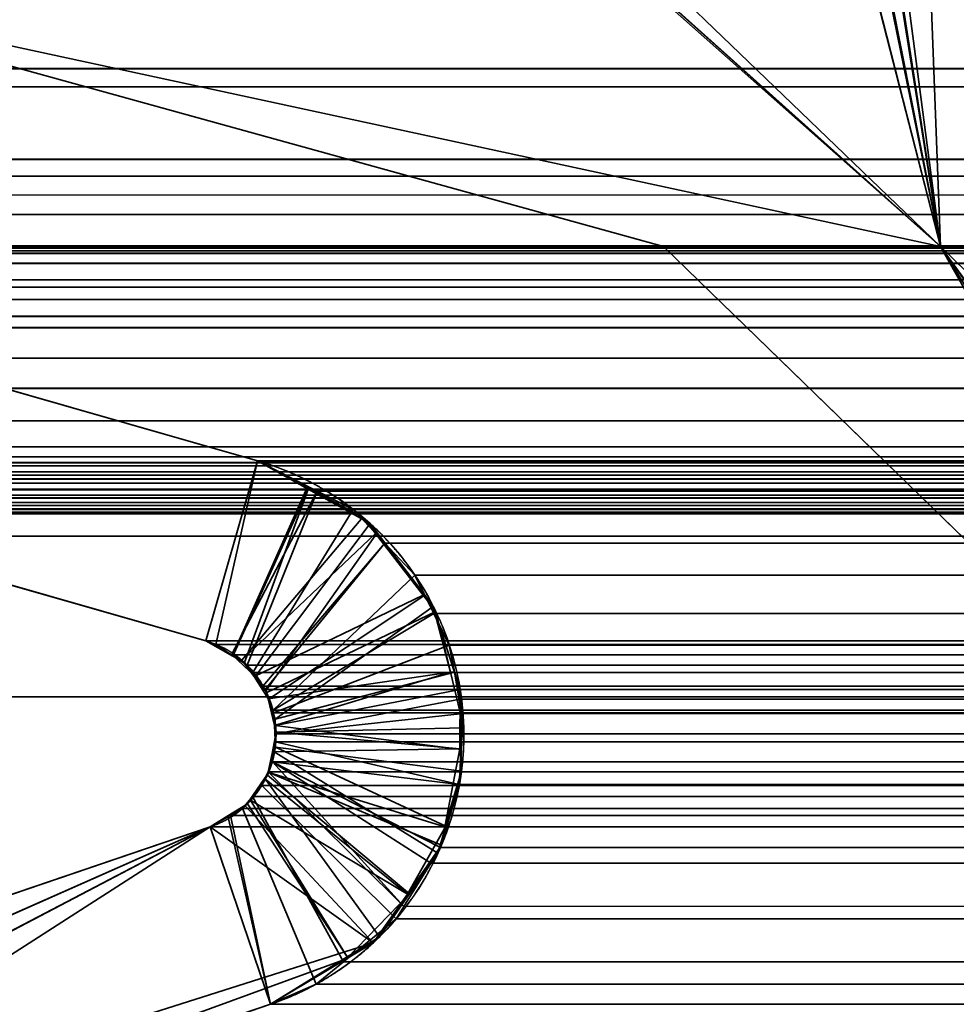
# Model space of a CAD drawing. Header units: millimetres. Extents: x -625 to 3625, y -115 to 71.
# Tile 752 of 1056: x 2492.57 to 2495.48, y 1.79 to 4.86. Entities that reach past the tile are written whole.
import ezdxf

# ---------------------------------------------------------------- set-up
doc = ezdxf.new("R2010")
doc.units = ezdxf.units.MM
doc.layers.add('151', color=7, linetype='Continuous', true_color=0xffffff)

# ---------------------------------------------------------------- blocks, each defined once
blk = doc.blocks.new('UG_SURFACE_003')
at = {"layer": '151', "color": 252, "linetype": 'Continuous', "lineweight": 35}
for points in [[(3625, -31, 2234.9999), (3625, 69, 2234.9999), (2275.0001, 69, 2234.9999), (2275.0001, -31, 2234.9999)], [(2425, -31, 2085), (2425, 69, 2085), (3474.9999, 69, 2085), (3474.9999, -31, 2085)]]:
    blk.add_3dface(points, dxfattribs=at)
blk = doc.blocks.new('UG_SURFACE_160')
at = {"layer": '151', "color": 46, "linetype": 'Continuous', "lineweight": 35}
for points in [[(2493.7828, 5.6276, 2014.7171), (2493.6926, 5.6515, 2014.8072), (2491.4999, 5, 2017), (2495.4321, 4.15, 2013.068)], [(2495.4321, 4.15, -5), (2491.4999, 5, -5), (2493.7711, 5.6154, -5), (2493.7811, 5.6137, -5)], [(2493.7811, 5.6137, -5), (2493.9408, 5.5858, -5), (2495.4321, 4.15, -5)], [(2495.4321, 4.15, 2013.068), (2493.9408, 5.5858, 2014.559), (2493.7828, 5.6276, 2014.7171)], [(2495.4321, 4.15, -5), (2493.9408, 5.5858, -5), (2494.9837, 5.5858, -5), (2495.0683, 5.568, -5)], [(2493.9408, 5.5858, 2014.559), (2495.4321, 4.15, 2013.068), (2495.4, 5, 2013.0999), (2495.2705, 5.3804, 2013.2294)], [(2495.4321, 4.15, -5), (2495.0683, 5.568, -5), (2495.1057, 5.5602, -5), (2495.1518, 5.5273, -5)], [(2495.1518, 5.5273, -5), (2495.158, 5.5228, -5), (2495.4321, 4.15, -5)], [(2495.4321, 4.15, -5), (2495.158, 5.5228, -5), (2495.2071, 5.4876, -5), (2495.2235, 5.4601, -5)], [(2495.2235, 5.4601, -5), (2495.2705, 5.3804, -5), (2495.4, 5, -5), (2495.4321, 4.15, -5)], [(2491.4999, 5, -5), (2494.571, 4.15, -5), (2491.8919, 4.15, -5), (2489.253, 4.6468, -5)], [(2489.253, 4.6468, 2019.2468), (2491.8919, 4.15, 2016.608), (2494.571, 4.15, 2013.9291), (2491.4999, 5, 2017)], [(2491.4999, 5, -5), (2495.4321, 4.15, -5), (2494.571, 4.15, -5)], [(2494.571, 4.15, 2013.9291), (2495.4321, 4.15, 2013.068), (2491.4999, 5, 2017)], [(2495.4, 5, -5), (2499.5, 5, -5), (2498.6999, 4.15, -5), (2495.4321, 4.15, -5)], [(2495.4321, 4.15, 2013.068), (2498.6999, 4.15, 2009.8), (2499.5, 5, 2009.0001), (2495.4, 5, 2013.0999)], [(2493.1481, 2.9237, -5), (2488.9176, 4.1368, -5), (2489.253, 4.6468, -5), (2493.3088, 3.4839, -5)], [(2493.3088, 3.4839, 2015.1913), (2489.253, 4.6468, 2019.2468), (2488.9176, 4.1368, 2019.5823), (2493.1481, 2.9237, 2015.3518)], [(2493.3088, 3.4839, -5), (2489.253, 4.6468, -5), (2489.253, 4.6468, 2019.2468), (2493.3088, 3.4839, 2015.1913)], [(2488.9176, 4.1368, -5), (2493.1481, 2.9237, -5), (2493.1481, 2.9237, 2015.3518), (2488.9176, 4.1368, 2019.5823)], [(2494.571, 4.15, 2013.9291), (2491.8919, 4.15, 2016.608), (2491.8919, 4.15, -5), (2494.571, 4.15, -5)], [(2496.4821, 2.2939, -5), (2494.571, 4.15, -5), (2495.4321, 4.15, -5)], [(2495.4321, 4.15, 2013.068), (2494.571, 4.15, 2013.9291), (2496.4821, 2.2939, 2012.018)], [(2494.571, 4.15, -5), (2496.4821, 2.2939, -5), (2496.4821, 2.2939, 2012.018), (2494.571, 4.15, 2013.9291)], [(2495.4321, 4.15, -5), (2496.9602, 2.009, -5), (2496.7043, 2.1235, -5), (2496.4821, 2.2939, -5)], [(2495.4321, 4.15, -5), (2497.8518, 1.8, -5), (2497.036, 1.9674, -5), (2497.02, 1.9761, -5)], [(2497.02, 1.9761, -5), (2496.9602, 2.009, -5), (2495.4321, 4.15, -5)], [(2495.4321, 4.15, 2013.068), (2496.9602, 2.009, 2011.5399), (2497.02, 1.9737, 2011.4801)], [(2496.4821, 2.2939, 2012.018), (2496.7043, 2.1235, 2011.7955), (2496.9602, 2.009, 2011.5399), (2495.4321, 4.15, 2013.068)], [(2497.02, 1.9737, 2011.4801), (2497.0462, 1.9581, 2011.4536), (2497.8518, 1.8, 2010.648), (2495.4321, 4.15, 2013.068)], [(2495.4321, 4.15, 2013.068), (2495.4321, 4.15, -5), (2498.6999, 4.15, -5), (2498.6999, 4.15, 2009.8)], [(2495.4321, 4.15, 2013.068), (2497.8518, 1.8, 2010.648), (2497.8518, 1.8, -5), (2495.4321, 4.15, -5)], [(2493.2318, 2.8791, -5), (2493.1481, 2.9237, -5), (2493.3088, 3.4839, -5), (2493.4635, 3.4012, -5)], [(2493.4666, 3.396, 2015.0335), (2493.3088, 3.4839, 2015.1913), (2493.1481, 2.9237, 2015.3518), (2493.2323, 2.8769, 2015.2678)], [(2493.3088, 3.4839, -5), (2493.3088, 3.4839, 2015.1913), (2493.4666, 3.396, 2015.0335)], [(2493.4666, 3.396, 2015.0335), (2493.4635, 3.4012, -5), (2493.3088, 3.4839, -5)], [(2493.4635, 3.4012, -5), (2493.6364, 3.3089, -5), (2493.2601, 2.8639, -5), (2493.2318, 2.8791, -5)], [(2493.4635, 3.4012, -5), (2493.4666, 3.396, 2015.0335), (2493.6597, 3.2886, 2014.8404)], [(2493.6597, 3.2886, 2014.8404), (2493.6364, 3.3089, -5), (2493.4635, 3.4012, -5)], [(2493.2323, 2.8769, 2015.2678), (2493.2683, 2.8569, 2015.2318), (2493.4666, 3.396, 2015.0335)], [(2493.6597, 3.2886, 2014.8404), (2493.4666, 3.396, 2015.0335), (2493.2683, 2.8569, 2015.2318), (2493.3014, 2.8132, 2015.1987)], [(2493.2601, 2.8639, -5), (2493.6364, 3.3089, -5), (2493.6757, 3.2581, -5)], [(2493.6597, 3.2886, 2014.8404), (2493.6757, 3.2581, -5), (2493.6364, 3.3089, -5)], [(2493.3014, 2.8132, 2015.1987), (2493.3352, 2.7689, 2015.1649), (2493.6814, 3.26, 2014.8187), (2493.6597, 3.2886, 2014.8404)], [(2493.6597, 3.2886, 2014.8404), (2493.6814, 3.26, 2014.8187), (2493.6757, 3.2581, -5)], [(2493.299, 2.8136, -5), (2493.2601, 2.8639, -5), (2493.6757, 3.2581, -5), (2493.8242, 3.066, -5)], [(2493.8288, 3.0663, 2014.6713), (2493.6814, 3.26, 2014.8187), (2493.3352, 2.7689, 2015.1649), (2493.3436, 2.7428, 2015.1565)], [(2493.6757, 3.2581, -5), (2493.6814, 3.26, 2014.8187), (2493.8288, 3.0663, 2014.6713)], [(2493.8288, 3.0663, 2014.6713), (2493.8242, 3.066, -5), (2493.6757, 3.2581, -5)], [(2493.8242, 3.066, -5), (2493.8633, 3.0151, -5), (2493.3379, 2.7634, -5), (2493.299, 2.8136, -5)], [(2493.8555, 3.0312, 2014.6444), (2493.8288, 3.0663, 2014.6713), (2493.3436, 2.7428, 2015.1565), (2493.3639, 2.6803, 2015.1362)], [(2493.8242, 3.066, -5), (2493.8288, 3.0663, 2014.6713), (2493.8555, 3.0312, 2014.6444)], [(2493.8555, 3.0312, 2014.6444), (2493.8633, 3.0151, -5), (2493.8242, 3.066, -5)], [(2493.3639, 2.6803, 2015.1362), (2493.9215, 2.827, 2014.5783), (2493.8555, 3.0312, 2014.6444)], [(2493.8555, 3.0312, 2014.6444), (2493.9086, 2.8264, -5), (2493.8633, 3.0151, -5)], [(2493.8555, 3.0312, 2014.6444), (2493.9215, 2.827, 2014.5783), (2493.9086, 2.8264, -5)], [(2493.3426, 2.7436, -5), (2493.3379, 2.7634, -5), (2493.8633, 3.0151, -5), (2493.9086, 2.8264, -5)], [(2493.1481, 2.9237, -5), (2493.2318, 2.8791, -5), (2493.2323, 2.8769, 2015.2678)], [(2493.2323, 2.8769, 2015.2678), (2493.1481, 2.9237, 2015.3518), (2493.1481, 2.9237, -5)], [(2493.2318, 2.8791, -5), (2493.2601, 2.8639, -5), (2493.3014, 2.8132, 2015.1987)], [(2493.3014, 2.8132, 2015.1987), (2493.2683, 2.8569, 2015.2318), (2493.2318, 2.8791, -5)], [(2493.2683, 2.8569, 2015.2318), (2493.2323, 2.8769, 2015.2678), (2493.2318, 2.8791, -5)], [(2493.2601, 2.8639, -5), (2493.299, 2.8136, -5), (2493.3014, 2.8132, 2015.1987)], [(2493.9086, 2.8264, -5), (2493.3624, 2.6606, -5), (2493.3426, 2.7436, -5)], [(2493.9086, 2.8264, -5), (2493.9501, 2.654, -5), (2493.3674, 2.6398, -5), (2493.3624, 2.6606, -5)], [(2493.9392, 2.7724, 2014.5607), (2493.9215, 2.827, 2014.5783), (2493.3639, 2.6803, 2015.1362), (2493.3641, 2.6614, 2015.136)], [(2493.9501, 2.654, -5), (2493.9086, 2.8264, -5), (2493.9215, 2.827, 2014.5783)], [(2493.9501, 2.654, -5), (2493.9215, 2.827, 2014.5783), (2493.9392, 2.7724, 2014.5607)], [(2493.299, 2.8136, -5), (2493.3379, 2.7634, -5), (2493.3436, 2.7428, 2015.1565)], [(2493.3436, 2.7428, 2015.1565), (2493.3352, 2.7689, 2015.1649), (2493.299, 2.8136, -5)], [(2493.3352, 2.7689, 2015.1649), (2493.3014, 2.8132, 2015.1987), (2493.299, 2.8136, -5)], [(2493.3379, 2.7634, -5), (2493.3426, 2.7436, -5), (2493.3436, 2.7428, 2015.1565)], [(2493.3641, 2.6614, 2015.136), (2493.942, 2.5862, 2014.5581), (2493.9392, 2.7724, 2014.5607)], [(2493.9392, 2.7724, 2014.5607), (2493.9377, 2.5886, -5), (2493.9501, 2.654, -5)], [(2493.9392, 2.7724, 2014.5607), (2493.942, 2.5862, 2014.5581), (2493.9377, 2.5886, -5)], [(2493.3426, 2.7436, -5), (2493.3624, 2.6606, -5), (2493.3641, 2.6614, 2015.136)], [(2493.3641, 2.6614, 2015.136), (2493.3639, 2.6803, 2015.1362), (2493.3426, 2.7436, -5)], [(2493.3639, 2.6803, 2015.1362), (2493.3436, 2.7428, 2015.1565), (2493.3426, 2.7436, -5)], [(2493.3674, 2.6398, -5), (2493.356, 2.5787, -5), (2493.3608, 2.5785, 2015.1393)], [(2493.356, 2.5787, -5), (2493.3674, 2.6398, -5), (2493.9377, 2.5886, -5)], [(2493.3674, 2.6398, -5), (2493.3608, 2.5785, 2015.1393), (2493.365, 2.5937, 2015.1348)], [(2493.365, 2.5937, 2015.1348), (2493.3641, 2.6614, 2015.136), (2493.3624, 2.6606, -5)], [(2493.365, 2.5937, 2015.1348), (2493.3624, 2.6606, -5), (2493.3674, 2.6398, -5)], [(2493.3641, 2.6614, 2015.136), (2493.365, 2.5937, 2015.1348), (2493.943, 2.519, 2014.5569), (2493.942, 2.5862, 2014.5581)], [(2493.3674, 2.6398, -5), (2493.9501, 2.654, -5), (2493.9377, 2.5886, -5)], [(2493.34, 2.5064, 2015.1598), (2493.356, 2.5787, -5), (2493.3438, 2.515, -5)], [(2493.34, 2.5064, 2015.1598), (2493.3608, 2.5785, 2015.1393), (2493.356, 2.5787, -5)], [(2493.3608, 2.5785, 2015.1393), (2493.34, 2.5064, 2015.1598), (2493.782, 2.1379, 2014.7178), (2493.87, 2.2638, 2014.6301)], [(2493.9377, 2.5886, -5), (2493.8917, 2.3454, -5), (2493.3438, 2.515, -5), (2493.356, 2.5787, -5)], [(2493.365, 2.5937, 2015.1348), (2493.3608, 2.5785, 2015.1393), (2493.87, 2.2638, 2014.6301), (2493.8941, 2.348, 2014.606)], [(2493.8941, 2.348, 2014.606), (2493.943, 2.519, 2014.5569), (2493.365, 2.5937, 2015.1348)], [(2493.943, 2.519, 2014.5569), (2493.8917, 2.3454, -5), (2493.9377, 2.5886, -5)], [(2493.9377, 2.5886, -5), (2493.942, 2.5862, 2014.5581), (2493.943, 2.519, 2014.5569)], [(2493.3438, 2.515, -5), (2493.3305, 2.4958, -5), (2493.3324, 2.4954, 2015.1675), (2493.34, 2.5064, 2015.1598)], [(2493.3305, 2.4958, -5), (2493.3438, 2.515, -5), (2493.881, 2.2891, -5), (2493.7749, 2.1369, -5)], [(2493.8917, 2.3454, -5), (2493.881, 2.2891, -5), (2493.3438, 2.515, -5)], [(2493.943, 2.519, 2014.5569), (2493.8941, 2.348, 2014.606), (2493.8917, 2.3454, -5)], [(2493.3324, 2.4954, 2015.1675), (2493.3305, 2.4958, -5), (2493.2847, 2.4301, -5), (2493.2866, 2.4297, 2015.2135)], [(2493.7749, 2.1369, -5), (2493.2847, 2.4301, -5), (2493.3305, 2.4958, -5)], [(2493.3324, 2.4954, 2015.1675), (2493.2866, 2.4297, 2015.2135), (2493.5875, 1.9411, 2014.9126), (2493.6886, 2.0038, 2014.8115)], [(2493.6886, 2.0038, 2014.8115), (2493.782, 2.1379, 2014.7178), (2493.34, 2.5064, 2015.1598), (2493.3324, 2.4954, 2015.1675)], [(2493.278, 2.4174, 2015.2221), (2493.2847, 2.4301, -5), (2493.2711, 2.4109, -5)], [(2493.7749, 2.1369, -5), (2493.6686, 1.9846, -5), (2493.2711, 2.4109, -5), (2493.2847, 2.4301, -5)], [(2493.278, 2.4174, 2015.2221), (2493.2866, 2.4297, 2015.2135), (2493.2847, 2.4301, -5)], [(2493.2866, 2.4297, 2015.2135), (2493.278, 2.4174, 2015.2221), (2493.5875, 1.9411, 2014.9126)], [(2493.1622, 2.3457, -5), (2493.2158, 2.3777, -5), (2493.2711, 2.4109, -5), (2493.6686, 1.9846, -5)], [(2493.2158, 2.3777, -5), (2493.2168, 2.3795, 2015.2831), (2493.278, 2.4174, 2015.2221)], [(2493.278, 2.4174, 2015.2221), (2493.2711, 2.4109, -5), (2493.2158, 2.3777, -5)], [(2493.3498, 1.794, 2015.1501), (2493.5875, 1.9411, 2014.9126), (2493.278, 2.4174, 2015.2221), (2493.2168, 2.3795, 2015.2831)], [(2493.1622, 2.3457, -5), (2493.1622, 2.3457, 2015.3377), (2493.2168, 2.3795, 2015.2831)], [(2493.2168, 2.3795, 2015.2831), (2493.2158, 2.3777, -5), (2493.1622, 2.3457, -5)], [(2493.2168, 2.3795, 2015.2831), (2493.1622, 2.3457, 2015.3377), (2493.3498, 1.794, 2015.1501)], [(2493.1622, 2.3457, -5), (2487.8831, 0.55, -5), (2487.8831, 0.55, 2020.6168), (2493.1622, 2.3457, 2015.3377)], [(2487.8831, 0.55, -5), (2493.1622, 2.3457, -5), (2488.9305, 0.4741, -5)], [(2493.1622, 2.3457, 2015.3377), (2487.8831, 0.55, 2020.6168), (2489.0034, 0.5033, 2019.4967), (2490.0749, 0.727, 2018.425)], [(2488.9824, 0.4949, -5), (2488.9305, 0.4741, -5), (2493.1622, 2.3457, -5)], [(2493.1622, 2.3457, -5), (2489.0034, 0.5033, -5), (2488.9824, 0.4949, -5)], [(2493.1622, 2.3457, -5), (2493.6686, 1.9846, -5), (2489.0034, 0.5033, -5)], [(2490.0749, 0.727, 2018.425), (2491.1249, 1.0371, 2017.3752), (2493.1622, 2.3457, 2015.3377)], [(2491.1249, 1.0371, 2017.3752), (2493.3498, 1.794, 2015.1501), (2493.1622, 2.3457, 2015.3377)], [(2493.7749, 2.1369, -5), (2493.881, 2.2891, -5), (2493.8941, 2.348, 2014.606)], [(2493.8941, 2.348, 2014.606), (2493.87, 2.2638, 2014.6301), (2493.7749, 2.1369, -5)], [(2493.881, 2.2891, -5), (2493.8917, 2.3454, -5), (2493.8941, 2.348, 2014.606)], [(2493.87, 2.2638, 2014.6301), (2493.782, 2.1379, 2014.7178), (2493.7749, 2.1369, -5)], [(2493.5856, 1.935, -5), (2493.6686, 1.9846, -5), (2493.782, 2.1379, 2014.7178)], [(2493.782, 2.1379, 2014.7178), (2493.6886, 2.0038, 2014.8115), (2493.5856, 1.935, -5)], [(2493.6686, 1.9846, -5), (2493.7749, 2.1369, -5), (2493.782, 2.1379, 2014.7178)], [(2493.6886, 2.0038, 2014.8115), (2493.5875, 1.9411, 2014.9126), (2493.5856, 1.935, -5)], [(2491.1249, 1.0371, -5), (2489.0034, 0.5033, -5), (2493.6686, 1.9846, -5), (2493.5856, 1.935, -5)], [(2493.5856, 1.935, -5), (2493.3498, 1.794, -5), (2491.1249, 1.0371, -5)], [(2493.3498, 1.794, -5), (2493.5856, 1.935, -5), (2493.5875, 1.9411, 2014.9126)], [(2493.5875, 1.9411, 2014.9126), (2493.3498, 1.794, 2015.1501), (2493.3498, 1.794, -5)], [(2491.1249, 1.0371, -5), (2493.3498, 1.794, -5), (2493.3498, 1.794, 2015.1501), (2491.1249, 1.0371, 2017.3752)]]:
    blk.add_3dface(points, dxfattribs=at)
blk = doc.blocks.new('UG_SURFACE_161')
at = {"layer": '151', "color": 46, "linetype": 'Continuous', "lineweight": 35}
for points in [[(2495.4321, 4.15, 2013.068), (2491.4999, 5, 2017), (2493.722, 5.6361, 2014.7781), (2493.7961, 5.6191, 2014.704)], [(2493.7961, 5.6191, 2014.704), (2493.9408, 5.5858, 2014.559), (2495.4321, 4.15, 2013.068)], [(2495.4321, 4.15, 2013.068), (2493.9408, 5.5858, 2014.559), (2494.9837, 5.5858, 2013.5162), (2495.0728, 5.5609, 2013.427)], [(2495.0728, 5.5609, 2013.427), (2495.1408, 5.5419, 2013.3591), (2495.1551, 5.5281, 2013.345), (2495.4321, 4.15, 2013.068)], [(2495.4321, 4.15, 2013.068), (2495.1551, 5.5281, 2013.345), (2495.1596, 5.5238, 2013.3405)], [(2495.4321, 4.15, 2013.068), (2495.1596, 5.5238, 2013.3405), (2495.2292, 5.4563, 2013.2706)], [(2495.4321, 4.15, 2013.068), (2495.2292, 5.4563, 2013.2706), (2495.2378, 5.4481, 2013.2623), (2495.2705, 5.3804, 2013.2294)], [(2495.2705, 5.3804, 2013.2294), (2495.4, 5, 2013.0999), (2495.4321, 4.15, 2013.068)], [(3412.076, 4.6946, 2020.576), (2488.1036, 5, 2020.3965), (2487.9305, 4.7039, 2020.5696)], [(3412.076, 4.6946, 2020.576), (3411.8965, 5, 2020.3965), (2488.1036, 5, 2020.3965)], [(2491.4999, 5, 2017), (2494.571, 4.15, 2013.9291), (2491.8919, 4.15, 2016.608), (2489.253, 4.6468, 2019.2468)], [(2491.4999, 5, 2017), (2495.4321, 4.15, 2013.068), (2494.571, 4.15, 2013.9291)], [(2495.4, 5, 2013.0999), (2499.5, 5, 2009.0001), (2498.6999, 4.15, 2009.8), (2495.4321, 4.15, 2013.068)], [(2487.9305, 4.7039, 2020.5696), (2487.6981, 4.4215, 2020.8018), (3412.3018, 4.4215, 2020.8018)], [(2487.9305, 4.7039, 2020.5696), (3412.3018, 4.4215, 2020.8018), (3412.076, 4.6946, 2020.576)], [(2493.1481, 2.9237, 2015.3518), (2488.9176, 4.1368, 2019.5823), (2489.253, 4.6468, 2019.2468), (2493.3088, 3.4839, 2015.1913)], [(2493.3088, 3.4839, 2015.1913), (2489.253, 4.6468, 2019.2468), (3410.7468, 4.6468, 2019.2468), (3406.6913, 3.4839, 2015.1913)], [(2489.253, 4.6468, 2019.2468), (2491.8919, 4.15, 2016.608), (3408.108, 4.15, 2016.608), (3410.7468, 4.6468, 2019.2468)], [(2487.6981, 4.4215, 2020.8018), (2487.6521, 4.3691, 2020.8478), (3412.3733, 4.3349, 2020.8733)], [(3412.3733, 4.3349, 2020.8733), (3412.3018, 4.4215, 2020.8018), (2487.6981, 4.4215, 2020.8018)], [(3412.4155, 4.2492, 2020.9155), (2487.6521, 4.3691, 2020.8478), (2487.6106, 4.3108, 2020.8895)], [(2487.6521, 4.3691, 2020.8478), (3412.4155, 4.2492, 2020.9155), (3412.3733, 4.3349, 2020.8733)], [(2487.6106, 4.3108, 2020.8895), (2487.5844, 4.2494, 2020.9157), (3412.4155, 4.2492, 2020.9155)], [(3412.4155, 4.2492, 2020.9155), (2487.5844, 4.2494, 2020.9157), (2487.5195, 4.0974, 2020.9804)], [(2487.5195, 4.0974, 2020.9804), (3412.4675, 4.1439, 2020.9675), (3412.4155, 4.2492, 2020.9155)], [(2487.5195, 4.0974, 2020.9804), (3412.4827, 4.0452, 2020.9827), (3412.4675, 4.1439, 2020.9675)], [(3411.5047, 4.1392, 2020.0045), (2488.4973, 4.1293, 2020.0028), (2488.5468, 4.1528, 2019.9533)], [(2488.4973, 4.1293, 2020.0028), (3411.5047, 4.1392, 2020.0045), (3411.7227, 4.0214, 2020.2227)], [(2488.5468, 4.1528, 2019.9533), (2488.7292, 4.1449, 2019.7709), (3411.2716, 4.1394, 2019.7716)], [(3411.2716, 4.1394, 2019.7716), (3411.4983, 4.1426, 2019.9983), (2488.5468, 4.1528, 2019.9533)], [(3411.4983, 4.1426, 2019.9983), (3411.5047, 4.1392, 2020.0045), (2488.5468, 4.1528, 2019.9533)], [(2488.7292, 4.1449, 2019.7709), (2488.9176, 4.1368, 2019.5823), (3411.0823, 4.1368, 2019.5823)], [(3411.0823, 4.1368, 2019.5823), (3411.2716, 4.1394, 2019.7716), (2488.7292, 4.1449, 2019.7709)], [(2488.9176, 4.1368, 2019.5823), (2493.1481, 2.9237, 2015.3518), (3406.8518, 2.9237, 2015.3518), (3411.0823, 4.1368, 2019.5823)], [(3405.4291, 4.15, 2013.9291), (3408.108, 4.15, 2016.608), (2491.8919, 4.15, 2016.608), (2494.571, 4.15, 2013.9291)], [(2496.4821, 2.2939, 2012.018), (2494.571, 4.15, 2013.9291), (2495.4321, 4.15, 2013.068)], [(2494.571, 4.15, 2013.9291), (2496.4821, 2.2939, 2012.018), (3403.518, 2.2939, 2012.018), (3405.4291, 4.15, 2013.9291)], [(2495.4321, 4.15, 2013.068), (2496.7046, 2.1244, 2011.7955), (2496.6974, 2.1276, 2011.8024), (2496.4821, 2.2939, 2012.018)], [(2495.4321, 4.15, 2013.068), (2496.9602, 2.009, 2011.5399), (2496.7046, 2.1244, 2011.7955)], [(2495.4321, 4.15, 2013.068), (2497.8518, 1.8, 2010.648), (2497.0329, 1.97, 2011.4672), (2497.0174, 1.9782, 2011.4825)], [(2497.0174, 1.9782, 2011.4825), (2496.9602, 2.009, 2011.5399), (2495.4321, 4.15, 2013.068)], [(3404.568, 4.15, 2013.068), (2495.4321, 4.15, 2013.068), (2498.6999, 4.15, 2009.8), (3401.3, 4.15, 2009.8)], [(3404.568, 4.15, 2013.068), (3402.148, 1.8, 2010.648), (2497.8518, 1.8, 2010.648), (2495.4321, 4.15, 2013.068)], [(3411.7227, 4.0214, 2020.2227), (2488.2751, 4.0243, 2020.225), (2488.4973, 4.1293, 2020.0028)], [(2487.5195, 4.0974, 2020.9804), (2487.5135, 4.0465, 2020.9866), (3412.4827, 4.0452, 2020.9827)], [(3412.4827, 4.0452, 2020.9827), (2487.5135, 4.0465, 2020.9866), (2487.5, 3.933, 2020.9999)], [(2487.5, 3.933, 2020.9999), (3412.4999, 3.933, 2020.9999), (3412.4827, 4.0452, 2020.9827)], [(3411.8354, 3.9606, 2020.3354), (2488.194, 3.986, 2020.3061), (2488.2751, 4.0243, 2020.225)], [(2488.2751, 4.0243, 2020.225), (3411.7227, 4.0214, 2020.2227), (3411.8354, 3.9606, 2020.3354)], [(3411.8826, 3.8992, 2020.3826), (2488.116, 3.8984, 2020.3838), (2488.194, 3.986, 2020.3061)], [(3411.8354, 3.9606, 2020.3354), (3411.8826, 3.8992, 2020.3826), (2488.194, 3.986, 2020.3061)], [(2487.5, 3.933, 2020.9999), (2487.5, 3.5278, 2020.9999), (3412.4999, 3.5278, 2020.9999), (3412.4999, 3.933, 2020.9999)], [(3412.0049, 3.7402, 2020.505), (2488.0319, 3.8036, 2020.4682), (2488.116, 3.8984, 2020.3838)], [(2488.116, 3.8984, 2020.3838), (3411.8826, 3.8992, 2020.3826), (3412.0049, 3.7402, 2020.505)], [(3412.0138, 3.7132, 2020.5138), (2487.988, 3.7096, 2020.5119), (2488.0319, 3.8036, 2020.4682)], [(3412.0049, 3.7402, 2020.505), (3412.0138, 3.7132, 2020.5138), (2488.0319, 3.8036, 2020.4682)], [(3412.0851, 3.4958, 2020.5851), (2487.941, 3.6087, 2020.5591), (2487.988, 3.7096, 2020.5119)], [(2487.988, 3.7096, 2020.5119), (3412.0138, 3.7132, 2020.5138), (3412.0851, 3.4958, 2020.5851)], [(3412.0851, 3.4958, 2020.5851), (2487.915, 3.4958, 2020.5851), (2487.941, 3.6087, 2020.5591)], [(3412.4999, 3.5278, 2020.9999), (2487.5, 3.5278, 2020.9999), (2487.5059, 3.478, 2020.9939)], [(3412.4947, 3.4808, 2020.9947), (3412.4999, 3.5278, 2020.9999), (2487.5059, 3.478, 2020.9939)], [(2487.9007, 3.4494, 2020.5991), (2487.915, 3.4958, 2020.5851), (3412.0851, 3.4958, 2020.5851)], [(3412.0851, 3.4958, 2020.5851), (3412.1001, 3.4499, 2020.6001), (2487.9007, 3.4494, 2020.5991)], [(3412.4899, 3.469, 2020.9899), (3412.4947, 3.4808, 2020.9947), (2487.5059, 3.478, 2020.9939)], [(2487.5059, 3.478, 2020.9939), (2487.5097, 3.4687, 2020.9904), (3412.4899, 3.469, 2020.9899)], [(3412.4899, 3.469, 2020.9899), (2487.5097, 3.4687, 2020.9904), (2487.5259, 3.4272, 2020.9742)], [(3412.4699, 3.4196, 2020.9699), (3412.4899, 3.469, 2020.9899), (2487.5259, 3.4272, 2020.9742)], [(2493.3088, 3.4839, 2015.1913), (2493.1796, 2.9128, 2015.3205), (2493.1481, 2.9237, 2015.3518)], [(2493.2277, 2.8811, 2015.2724), (2493.1796, 2.9128, 2015.3205), (2493.3088, 3.4839, 2015.1913), (2493.4947, 3.3897, 2015.0054)], [(2493.4947, 3.3897, 2015.0054), (2493.3088, 3.4839, 2015.1913), (3406.6913, 3.4839, 2015.1913)], [(3406.6913, 3.4839, 2015.1913), (3406.5082, 3.382, 2015.0082), (2493.4947, 3.3897, 2015.0054)], [(3412.1058, 3.432, 2020.6058), (2487.8695, 3.3953, 2020.6304), (2487.8976, 3.439, 2020.6025)], [(3412.1058, 3.432, 2020.6058), (3412.132, 3.3976, 2020.632), (2487.8695, 3.3953, 2020.6304)], [(2487.8976, 3.439, 2020.6025), (3412.1001, 3.4499, 2020.6001), (3412.1058, 3.432, 2020.6058)], [(2487.8976, 3.439, 2020.6025), (2487.9007, 3.4494, 2020.5991), (3412.1001, 3.4499, 2020.6001)], [(2487.5259, 3.4272, 2020.9742), (2487.5355, 3.4146, 2020.9644), (3412.4646, 3.4142, 2020.9646)], [(3412.4646, 3.4142, 2020.9646), (3412.4699, 3.4196, 2020.9699), (2487.5259, 3.4272, 2020.9742)], [(3412.4646, 3.4142, 2020.9646), (2487.5355, 3.4146, 2020.9644), (2487.5643, 3.3771, 2020.9358)], [(3412.4646, 3.4142, 2020.9646), (2487.5643, 3.3771, 2020.9358), (2487.5779, 3.3682, 2020.9219)], [(2487.5779, 3.3682, 2020.9219), (3412.4217, 3.3676, 2020.9217), (3412.4646, 3.4142, 2020.9646)], [(3412.4217, 3.3676, 2020.9217), (2487.5779, 3.3682, 2020.9219), (2487.6304, 3.3343, 2020.8697)], [(3412.1492, 3.3749, 2020.6492), (2487.8213, 3.3546, 2020.6785), (2487.8685, 3.3936, 2020.6316)], [(3412.1492, 3.3749, 2020.6492), (3412.1788, 3.3551, 2020.6788), (2487.8213, 3.3546, 2020.6785)], [(2487.8685, 3.3936, 2020.6316), (3412.132, 3.3976, 2020.632), (3412.1492, 3.3749, 2020.6492)], [(2487.8685, 3.3936, 2020.6316), (2487.8695, 3.3953, 2020.6304), (3412.132, 3.3976, 2020.632)], [(2493.4947, 3.3897, 2015.0054), (2493.2768, 2.8487, 2015.223), (2493.2277, 2.8811, 2015.2724)], [(2493.2942, 2.8252, 2015.2056), (2493.2768, 2.8487, 2015.223), (2493.4947, 3.3897, 2015.0054), (2493.6066, 3.333, 2014.8933)], [(2493.6066, 3.333, 2014.8933), (2493.4947, 3.3897, 2015.0054), (3406.5082, 3.382, 2015.0082)], [(2493.6066, 3.333, 2014.8933), (3406.5082, 3.382, 2015.0082), (3406.3404, 3.2886, 2014.8404)], [(3412.4129, 3.3581, 2020.9129), (3412.4217, 3.3676, 2020.9217), (2487.6304, 3.3343, 2020.8697)], [(3412.4129, 3.3581, 2020.9129), (2487.6304, 3.3343, 2020.8697), (2487.6318, 3.3341, 2020.8683)], [(2487.6318, 3.3341, 2020.8683), (3412.3671, 3.3403, 2020.8671), (3412.4129, 3.3581, 2020.9129)], [(3412.3163, 3.3206, 2020.8163), (3412.3671, 3.3403, 2020.8671), (2487.6318, 3.3341, 2020.8683)], [(3412.2036, 3.3384, 2020.7036), (2487.7653, 3.3323, 2020.7345), (2487.8101, 3.3454, 2020.6897)], [(3412.2036, 3.3384, 2020.7036), (3412.2343, 3.3335, 2020.7343), (2487.7653, 3.3323, 2020.7345)], [(2487.8101, 3.3454, 2020.6897), (3412.1788, 3.3551, 2020.6788), (3412.2036, 3.3384, 2020.7036)], [(2487.8101, 3.3454, 2020.6897), (2487.8213, 3.3546, 2020.6785), (3412.1788, 3.3551, 2020.6788)], [(2487.6318, 3.3341, 2020.8683), (2487.6909, 3.3245, 2020.8089), (3412.3096, 3.3217, 2020.8097)], [(3412.3096, 3.3217, 2020.8097), (3412.3163, 3.3206, 2020.8163), (2487.6318, 3.3341, 2020.8683)], [(2487.6909, 3.3245, 2020.8089), (2487.699, 3.3231, 2020.8008), (3412.3015, 3.3229, 2020.8015)], [(3412.3015, 3.3229, 2020.8015), (3412.3096, 3.3217, 2020.8097), (2487.6909, 3.3245, 2020.8089)], [(3412.3015, 3.3229, 2020.8015), (2487.699, 3.3231, 2020.8008), (2487.7217, 3.3195, 2020.7784)], [(2487.7217, 3.3195, 2020.7784), (3412.2343, 3.3335, 2020.7343), (3412.3015, 3.3229, 2020.8015)], [(2487.7217, 3.3195, 2020.7784), (2487.7653, 3.3323, 2020.7345), (3412.2343, 3.3335, 2020.7343)], [(2493.3257, 2.7828, 2015.1742), (2493.2942, 2.8252, 2015.2056), (2493.6066, 3.333, 2014.8933), (2493.705, 3.2281, 2014.7951)], [(3406.3404, 3.2886, 2014.8404), (2493.705, 3.2281, 2014.7951), (2493.6066, 3.333, 2014.8933)], [(3406.3404, 3.2886, 2014.8404), (3406.296, 3.2303, 2014.796), (2493.705, 3.2281, 2014.7951)], [(2493.705, 3.2281, 2014.7951), (2493.3331, 2.7731, 2015.167), (2493.3257, 2.7828, 2015.1742)], [(2493.3579, 2.7081, 2015.142), (2493.3331, 2.7731, 2015.167), (2493.705, 3.2281, 2014.7951), (2493.7985, 3.1282, 2014.7014)], [(2493.7985, 3.1282, 2014.7014), (2493.705, 3.2281, 2014.7951), (3406.296, 3.2303, 2014.796)], [(2493.7985, 3.1282, 2014.7014), (3406.296, 3.2303, 2014.796), (3406.1444, 3.0312, 2014.6444)], [(2493.7985, 3.1282, 2014.7014), (2493.8571, 3.0093, 2014.643), (2493.3579, 2.7081, 2015.142)], [(3406.1444, 3.0312, 2014.6444), (2493.8571, 3.0093, 2014.643), (2493.7985, 3.1282, 2014.7014)], [(3406.1444, 3.0312, 2014.6444), (3406.1391, 3.0147, 2014.6391), (2493.8571, 3.0093, 2014.643)], [(2493.3591, 2.7, 2015.141), (2493.3579, 2.7081, 2015.142), (2493.8571, 3.0093, 2014.643), (2493.9053, 2.9111, 2014.5946)], [(2493.9053, 2.9111, 2014.5946), (2493.8571, 3.0093, 2014.643), (3406.1391, 3.0147, 2014.6391)], [(2493.9053, 2.9111, 2014.5946), (3406.1391, 3.0147, 2014.6391), (3406.0607, 2.7724, 2014.5607)], [(3406.8518, 2.9237, 2015.3518), (2493.1481, 2.9237, 2015.3518), (2493.1796, 2.9128, 2015.3205)], [(2493.1796, 2.9128, 2015.3205), (3406.7729, 2.8797, 2015.2729), (3406.8518, 2.9237, 2015.3518)], [(2493.1796, 2.9128, 2015.3205), (2493.2277, 2.8811, 2015.2724), (3406.7729, 2.8797, 2015.2729)], [(2493.3677, 2.6346, 2015.1324), (2493.3591, 2.7, 2015.141), (2493.9053, 2.9111, 2014.5946), (2493.9389, 2.7431, 2014.5612)], [(3406.0607, 2.7724, 2014.5607), (2493.9389, 2.7431, 2014.5612), (2493.9053, 2.9111, 2014.5946)], [(3406.7318, 2.8569, 2015.2318), (2493.2277, 2.8811, 2015.2724), (2493.2768, 2.8487, 2015.223)], [(3406.7318, 2.8569, 2015.2318), (3406.7729, 2.8797, 2015.2729), (2493.2277, 2.8811, 2015.2724)], [(2493.2768, 2.8487, 2015.223), (3406.7068, 2.824, 2015.2068), (3406.7318, 2.8569, 2015.2318)], [(2493.2768, 2.8487, 2015.223), (2493.2942, 2.8252, 2015.2056), (3406.7068, 2.824, 2015.2068)], [(2493.2942, 2.8252, 2015.2056), (2493.3257, 2.7828, 2015.1742), (3406.6749, 2.7821, 2015.1749)], [(3406.6749, 2.7821, 2015.1749), (3406.7068, 2.824, 2015.2068), (2493.2942, 2.8252, 2015.2056)], [(3406.6648, 2.7689, 2015.1649), (2493.3257, 2.7828, 2015.1742), (2493.3331, 2.7731, 2015.167)], [(3406.6648, 2.7689, 2015.1649), (3406.6749, 2.7821, 2015.1749), (2493.3257, 2.7828, 2015.1742)], [(2493.3331, 2.7731, 2015.167), (3406.6422, 2.6989, 2015.1422), (3406.6648, 2.7689, 2015.1649)], [(2493.3331, 2.7731, 2015.167), (2493.3579, 2.7081, 2015.142), (3406.6422, 2.6989, 2015.1422)], [(3406.0607, 2.7724, 2014.5607), (3406.0605, 2.7449, 2014.5605), (2493.9389, 2.7431, 2014.5612)], [(2493.9389, 2.7431, 2014.5612), (2493.948, 2.6979, 2014.5521), (2493.3677, 2.6346, 2015.1324)], [(2493.948, 2.6979, 2014.5521), (2493.9389, 2.7431, 2014.5612), (3406.0605, 2.7449, 2014.5605)], [(2493.948, 2.6979, 2014.5521), (3406.0605, 2.7449, 2014.5605), (3406.0569, 2.519, 2014.5569)], [(2493.3579, 2.7081, 2015.142), (2493.3591, 2.7, 2015.141), (3406.6422, 2.6989, 2015.1422)], [(3406.6362, 2.6803, 2015.1362), (2493.3591, 2.7, 2015.141), (2493.3677, 2.6346, 2015.1324)], [(3406.6362, 2.6803, 2015.1362), (3406.6422, 2.6989, 2015.1422), (2493.3591, 2.7, 2015.141)], [(2493.3641, 2.6097, 2015.1358), (2493.3677, 2.6346, 2015.1324), (2493.948, 2.6979, 2014.5521), (2493.9365, 2.4773, 2014.5636)], [(3406.0569, 2.519, 2014.5569), (2493.9365, 2.4773, 2014.5636), (2493.948, 2.6979, 2014.5521)], [(2493.3677, 2.6346, 2015.1324), (3406.635, 2.6089, 2015.135), (3406.6362, 2.6803, 2015.1362)], [(2493.3677, 2.6346, 2015.1324), (2493.3641, 2.6097, 2015.1358), (3406.635, 2.6089, 2015.135)], [(3406.6348, 2.5937, 2015.1348), (2493.3641, 2.6097, 2015.1358), (2493.3555, 2.5481, 2015.1443)], [(2493.9365, 2.4773, 2014.5636), (2493.3555, 2.5481, 2015.1443), (2493.3641, 2.6097, 2015.1358)], [(3406.6348, 2.5937, 2015.1348), (3406.635, 2.6089, 2015.135), (2493.3641, 2.6097, 2015.1358)], [(2493.3555, 2.5481, 2015.1443), (3406.6572, 2.5156, 2015.1572), (3406.6348, 2.5937, 2015.1348)], [(2493.3555, 2.5481, 2015.1443), (2493.3419, 2.5171, 2015.1582), (3406.6572, 2.5156, 2015.1572)], [(2493.3419, 2.5171, 2015.1582), (2493.3555, 2.5481, 2015.1443), (2493.7644, 2.0986, 2014.7357)], [(2493.3555, 2.5481, 2015.1443), (2493.8776, 2.2812, 2014.6222), (2493.8478, 2.233, 2014.6523)], [(2493.8478, 2.233, 2014.6523), (2493.7644, 2.0986, 2014.7357), (2493.3555, 2.5481, 2015.1443)], [(2493.9365, 2.4773, 2014.5636), (2493.9365, 2.4764, 2014.5636), (2493.8776, 2.2812, 2014.6222), (2493.3555, 2.5481, 2015.1443)], [(3406.6598, 2.5064, 2015.1598), (2493.3419, 2.5171, 2015.1582), (2493.3228, 2.4739, 2015.1772)], [(2493.7644, 2.0986, 2014.7357), (2493.7401, 2.0594, 2014.76), (2493.3228, 2.4739, 2015.1772), (2493.3419, 2.5171, 2015.1582)], [(3406.6598, 2.5064, 2015.1598), (3406.6572, 2.5156, 2015.1572), (2493.3419, 2.5171, 2015.1582)], [(3406.0569, 2.519, 2014.5569), (3406.0681, 2.48, 2014.5681), (2493.9365, 2.4773, 2014.5636)], [(2493.3228, 2.4739, 2015.1772), (3406.7068, 2.4392, 2015.2068), (3406.6598, 2.5064, 2015.1598)], [(2493.8776, 2.2812, 2014.6222), (3406.0681, 2.48, 2014.5681), (3406.1301, 2.2638, 2014.6301)], [(2493.8776, 2.2812, 2014.6222), (2493.9365, 2.4764, 2014.5636), (3406.0681, 2.48, 2014.5681)], [(2493.9365, 2.4764, 2014.5636), (2493.9365, 2.4773, 2014.5636), (3406.0681, 2.48, 2014.5681)], [(2493.3228, 2.4739, 2015.1772), (2493.2938, 2.4397, 2015.2063), (3406.7068, 2.4392, 2015.2068)], [(2493.2938, 2.4397, 2015.2063), (2493.3228, 2.4739, 2015.1772), (2493.7401, 2.0594, 2014.76), (2493.5768, 1.9261, 2014.9233)], [(3406.7221, 2.4174, 2015.2221), (2493.2938, 2.4397, 2015.2063), (2493.2625, 2.4031, 2015.2373)], [(2493.5768, 1.9261, 2014.9233), (2493.4912, 1.8563, 2015.0087), (2493.2625, 2.4031, 2015.2373), (2493.2938, 2.4397, 2015.2063)], [(3406.7221, 2.4174, 2015.2221), (3406.7068, 2.4392, 2015.2068), (2493.2938, 2.4397, 2015.2063)], [(2493.2625, 2.4031, 2015.2373), (2493.2246, 2.3814, 2015.2755), (3406.7764, 2.3837, 2015.2764)], [(2493.2246, 2.3814, 2015.2755), (2493.2625, 2.4031, 2015.2373), (2493.4912, 1.8563, 2015.0087), (2493.3498, 1.794, 2015.1501)], [(2493.2625, 2.4031, 2015.2373), (3406.7764, 2.3837, 2015.2764), (3406.7221, 2.4174, 2015.2221)], [(2493.2246, 2.3814, 2015.2755), (2493.1622, 2.3457, 2015.3377), (3406.8377, 2.3457, 2015.3377)], [(2493.3498, 1.794, 2015.1501), (2493.1622, 2.3457, 2015.3377), (2493.2246, 2.3814, 2015.2755)], [(3406.8377, 2.3457, 2015.3377), (3406.7764, 2.3837, 2015.2764), (2493.2246, 2.3814, 2015.2755)], [(2493.1622, 2.3457, 2015.3377), (2487.8831, 0.55, 2020.6168), (3412.1168, 0.55, 2020.6168), (3406.8377, 2.3457, 2015.3377)], [(2490.0596, 0.7232, 2018.4405), (2489.0034, 0.5033, 2019.4967), (2487.8831, 0.55, 2020.6168), (2493.1622, 2.3457, 2015.3377)], [(2493.1622, 2.3457, 2015.3377), (2491.1249, 1.0371, 2017.3752), (2490.0596, 0.7232, 2018.4405)], [(2493.1622, 2.3457, 2015.3377), (2493.3498, 1.794, 2015.1501), (2491.1249, 1.0371, 2017.3752)], [(3406.1301, 2.2638, 2014.6301), (2493.8478, 2.233, 2014.6523), (2493.8776, 2.2812, 2014.6222)], [(3406.1301, 2.2638, 2014.6301), (3406.152, 2.2324, 2014.652), (2493.8478, 2.233, 2014.6523)], [(2493.7644, 2.0986, 2014.7357), (2493.8478, 2.233, 2014.6523), (3406.152, 2.2324, 2014.652)], [(3406.152, 2.2324, 2014.652), (3406.2407, 2.1053, 2014.7407), (2493.7644, 2.0986, 2014.7357)], [(2493.7401, 2.0594, 2014.76), (3406.2407, 2.1053, 2014.7407), (3406.3115, 2.0038, 2014.8115)], [(2493.7401, 2.0594, 2014.76), (2493.7644, 2.0986, 2014.7357), (3406.2407, 2.1053, 2014.7407)], [(3406.3115, 2.0038, 2014.8115), (2493.5768, 1.9261, 2014.9233), (2493.7401, 2.0594, 2014.76)], [(3406.3115, 2.0038, 2014.8115), (3406.425, 1.9334, 2014.925), (2493.5768, 1.9261, 2014.9233)], [(2493.4912, 1.8563, 2015.0087), (3406.425, 1.9334, 2014.925), (3406.6501, 1.794, 2015.1501)], [(2493.4912, 1.8563, 2015.0087), (2493.5768, 1.9261, 2014.9233), (3406.425, 1.9334, 2014.925)], [(3406.6501, 1.794, 2015.1501), (2493.3498, 1.794, 2015.1501), (2493.4912, 1.8563, 2015.0087)], [(2491.1249, 1.0371, 2017.3752), (2493.3498, 1.794, 2015.1501), (3406.6501, 1.794, 2015.1501), (3408.8752, 1.0371, 2017.3752)]]:
    blk.add_3dface(points, dxfattribs=at)
blk = doc.blocks.new('UG_SURFACE_178')
at = {"layer": '151', "color": 31, "linetype": 'Continuous', "lineweight": 35}
for points in [[(3460.7501, -34.75, 2069.2501), (3460.7501, 50.25, 2069.2501), (2439.25, 50.25, 2069.2501), (2439.25, -34.75, 2069.2501)], [(3412.4999, 5, 2020.9999), (3412.4999, 3.25, 2020.9999), (2487.5, 3.25, 2020.9999), (2487.5, 5, 2020.9999)], [(3412.75, 3.25, 2021.25), (3412.75, -44.75, 2021.25), (2487.2501, -44.75, 2021.25), (2487.2501, 3.25, 2021.25)], [(3412.4999, 3.25, 2020.9999), (3412.75, 3.25, 2021.25), (2487.2501, 3.25, 2021.25), (2487.5, 3.25, 2020.9999)]]:
    blk.add_3dface(points, dxfattribs=at)
blk = doc.blocks.new('UG_SURFACE_180')
at = {"layer": '151', "color": 7, "linetype": 'Continuous', "lineweight": 35}
for points in [[(3412.75, 2.75, 2021.25), (3412.4999, 2.75, 2020.9999), (2487.5, 2.75, 2020.9999), (2487.2501, 2.75, 2021.25)], [(2487.2501, 2.75, 2021.25), (2487.2501, -44.75, 2021.25), (3412.75, -44.75, 2021.25), (3412.75, 2.75, 2021.25)], [(3412.4999, 2.75, 2020.9999), (3412.4999, -44.75, 2020.9999), (2487.5, -44.75, 2020.9999), (2487.5, 2.75, 2020.9999)]]:
    blk.add_3dface(points, dxfattribs=at)

msp = doc.modelspace()

# ---------------------------------------------------------------- linework, layer by layer
at = {"layer": '151', "color": 252, "linetype": 'Continuous', "lineweight": -3, "true_color": 0x939598}
for p, q in [((2489.2531, 4.6468, 2019.2469), (2493.3088, 3.4839, 2015.1912)), ((2493.3088, 3.4839, -5), (2489.2531, 4.6468, -5)), ((2489.2531, 4.6468, 2019.2469), (2493.3088, 3.4839, 2015.1912)), ((2489.2531, 4.6468, 2019.2469), (3410.7469, 4.6468, 2019.2469)), ((3412.3018, 4.4215, 2020.8018), (2487.6982, 4.4215, 2020.8018)), ((2488.9177, 4.1368, 2019.5823), (2493.1482, 2.9237, 2015.3518)), ((2488.9177, 4.1368, -5), (2493.1482, 2.9237, -5)), ((3411.0823, 4.1368, 2019.5823), (2488.9177, 4.1368, 2019.5823)), ((2488.9177, 4.1368, 2019.5823), (2493.1482, 2.9237, 2015.3518)), ((2491.8919, 4.15, 2016.6081), (3408.1081, 4.15, 2016.6081)), ((2491.8919, 4.15, -5), (2494.5709, 4.15, -5)), ((2494.5709, 4.15, 2013.9291), (2491.8919, 4.15, 2016.6081)), ((2491.8919, 4.15, 2016.6081), (2494.5709, 4.15, 2013.9291)), ((2496.4821, 2.2939, 2012.0179), (2494.5709, 4.15, 2013.9291)), ((2496.4821, 2.2939, 2012.0179), (2494.5709, 4.15, 2013.9291)), ((2494.5709, 4.15, -5), (2496.4821, 2.2939, -5)), ((2494.5709, 4.15, -5), (2494.5709, 4.15, 2013.9291)), ((2494.5709, 4.15, 2013.9291), (3405.4291, 4.15, 2013.9291)), ((2495.4321, 4.15, -5), (2495.4321, 4.15, 2013.0679)), ((2495.4321, 4.15, 2013.0679), (3404.5679, 4.15, 2013.0679)), ((2495.4321, 4.15, 2013.0679), (2498.7, 4.15, 2009.8)), ((2498.7, 4.15, 2009.8), (2495.4321, 4.15, 2013.0679)), ((2498.7, 4.15, -5), (2495.4321, 4.15, -5)), ((2497.8519, 1.8, 2010.6481), (2495.4321, 4.15, 2013.0679)), ((2495.4321, 4.15, -5), (2497.8519, 1.8, -5)), ((2497.8519, 1.8, 2010.6481), (2495.4321, 4.15, 2013.0679)), ((3412.5, 3.933, 2021), (2487.5, 3.933, 2021)), ((3412.5, 3.5278, 2021), (2487.5, 3.5278, 2021)), ((3412.0851, 3.4958, 2020.5851), (2487.9149, 3.4958, 2020.5851)), ((2493.3088, 3.4839, 2015.1912), (3406.6912, 3.4839, 2015.1912)), ((2493.3088, 3.4839, -5), (2493.3088, 3.4839, 2015.1912)), ((3412.75, 3.25, 2021.25), (2487.25, 3.25, 2021.25)), ((3412.5, 3.25, 2021), (2487.5, 3.25, 2021)), ((3406.8518, 2.9237, 2015.3518), (2493.1482, 2.9237, 2015.3518)), ((2493.1482, 2.9237, 2015.3518), (2493.1482, 2.9237, -5)), ((3412.75, 2.75, 2021.25), (2487.25, 2.75, 2021.25)), ((3412.5, 2.75, 2021), (2487.5, 2.75, 2021)), ((2493.1622, 2.3457, -5), (2487.8831, 0.55, -5)), ((2493.1622, 2.3457, 2015.3378), (2487.8831, 0.55, 2020.6169)), ((2493.1622, 2.3457, 2015.3378), (2487.8831, 0.55, 2020.6169)), ((2493.1622, 2.3457, 2015.3378), (2493.1622, 2.3457, -5)), ((3406.8378, 2.3457, 2015.3378), (2493.1622, 2.3457, 2015.3378)), ((2493.3499, 1.794, 2015.1501), (3406.6501, 1.794, 2015.1501)), ((2493.3499, 1.794, -5), (2493.3499, 1.794, 2015.1501))]:
    msp.add_line(p, q, dxfattribs=at)
at = {"layer": '151', "color": 252, "linetype": 'Continuous', "lineweight": -3, "true_color": 0x939598, "extrusion": (0, 0, -1)}
msp.add_arc((-2493.0647, 2.6325, 5), 0.8857, 105.9998, 251.2143, dxfattribs=at)
at = {"layer": '151', "color": 252, "linetype": 'Continuous', "lineweight": -3, "true_color": 0x939598}
msp.add_arc((2493.0647, 2.6325, -5), 0.3029, 288.7857, 74.0002, dxfattribs=at)
for points, knots in [([(2493.3088, 3.4839, 2015.1912), (2493.4121, 3.4542, 2015.0879), (2493.5141, 3.4046, 2014.9859), (2493.677, 3.2786, 2014.823), (2493.7433, 3.2102, 2014.7567), (2493.8417, 3.0645, 2014.6583), (2493.8789, 2.9909, 2014.6211), (2493.9275, 2.8443, 2014.5725), (2493.9425, 2.7714, 2014.5575), (2493.9534, 2.6243, 2014.5466), (2493.9493, 2.5482, 2014.5507), (2493.9242, 2.4079, 2014.5758), (2493.9038, 2.3415, 2014.5962), (2493.8414, 2.1972, 2014.6586), (2493.7934, 2.1224, 2014.7066), (2493.6664, 1.9728, 2014.8336), (2493.5805, 1.9053, 2014.9195), (2493.4452, 1.831, 2015.0548), (2493.3979, 1.8103, 2015.1021), (2493.3499, 1.794, 2015.1501)], [0, 0, 0, 0, 0.171293, 0.171293, 0.301236, 0.301236, 0.402173, 0.402173, 0.486647, 0.486647, 0.571424, 0.571424, 0.652166, 0.652166, 0.76492, 0.76492, 0.920544, 0.920544, 1, 1, 1, 1]), ([(2493.1622, 2.3457, 2015.3378), (2493.1973, 2.3576, 2015.3027), (2493.2318, 2.3765, 2015.2682), (2493.2849, 2.4224, 2015.2151), (2493.3057, 2.446, 2015.1943), (2493.3363, 2.4959, 2015.1637), (2493.3478, 2.5211, 2015.1522), (2493.3635, 2.5753, 2015.1365), (2493.3678, 2.6052, 2015.1322), (2493.3674, 2.6595, 2015.1326), (2493.364, 2.6847, 2015.136), (2493.352, 2.7313, 2015.148), (2493.3434, 2.7533, 2015.1566), (2493.3176, 2.8024, 2015.1824), (2493.2981, 2.8278, 2015.2019), (2493.2475, 2.8775, 2015.2525), (2493.2139, 2.8987, 2015.2861), (2493.1692, 2.9171, 2015.3308), (2493.1587, 2.9207, 2015.3413), (2493.1482, 2.9237, 2015.3518)], [0, 0, 0, 0, 0.171474, 0.171474, 0.295041, 0.295041, 0.392686, 0.392686, 0.491493, 0.491493, 0.574788, 0.574788, 0.656966, 0.656966, 0.779321, 0.779321, 0.949476, 0.949476, 1, 1, 1, 1])]:
    msp.add_open_spline(points, degree=3, knots=knots, dxfattribs=at)
for points in [[(2493.3499, 1.794, 2015.1501), (2493.5981, 1.8784, 2014.9019), (2493.8579, 2.0789, 2014.6421), (2493.9565, 2.3919, 2014.5435), (2493.9437, 2.9161, 2014.5563), (2493.83, 3.224, 2014.67), (2493.5608, 3.4116, 2014.9392), (2493.3088, 3.4839, 2015.1912)], [(2493.1622, 2.3457, 2015.3378), (2493.2471, 2.3746, 2015.2529), (2493.336, 2.4431, 2015.164), (2493.3697, 2.5502, 2015.1303), (2493.3653, 2.7295, 2015.1347), (2493.3264, 2.8348, 2015.1736), (2493.2344, 2.899, 2015.2656), (2493.1482, 2.9237, 2015.3518)]]:
    msp.add_rational_spline(points, [1, 1, 0.974881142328, 1, 1, 0.974881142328, 1, 1], degree=4, knots=[0, 0, 0, 0, 0, 0.5, 0.5, 0.5, 1, 1, 1, 1, 1], dxfattribs=at)

# ---------------------------------------------------------------- block references
for name in ['UG_SURFACE_003', 'UG_SURFACE_178', 'UG_SURFACE_160', 'UG_SURFACE_161', 'UG_SURFACE_180']:
    msp.add_blockref(name, (0, 0), dxfattribs=at)

doc.saveas('drawing.dxf')
